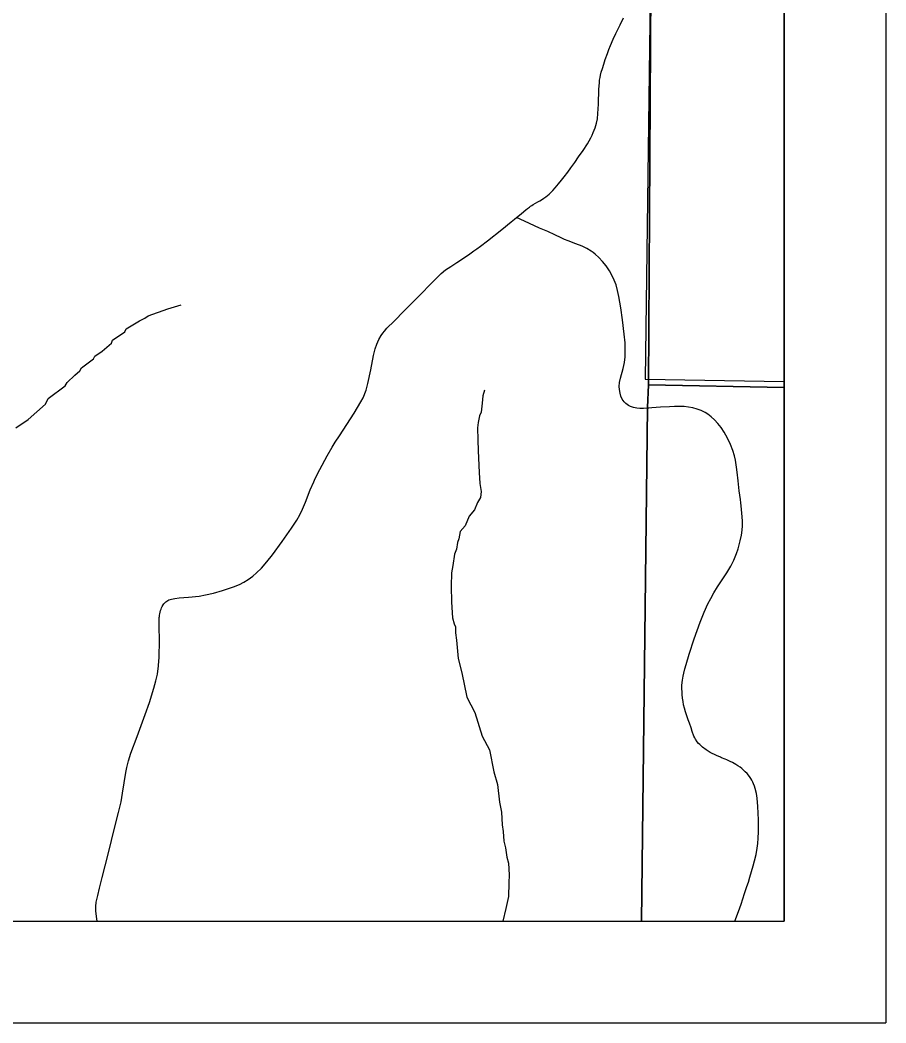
# Model space of a CAD drawing. Extents: x 0 to 34, y 0 to 22.
# Drawn here: x 8.15 to 9, y 14 to 14.985 of the extents above; entities that cross this region are included whole.
import ezdxf

# ---------------------------------------------------------------- set-up
doc = ezdxf.new("R2010")
doc.units = 0
for name, color, linetype in [('Default', 7, 'Continuous'), ('GM_X_Minor_River', 7, 'Continuous'), ('GM_X_Rail_Line', 7, 'Continuous'), ('GM_X_Township_Road', 7, 'Continuous'), ('SH_Cut_Line', 7, 'Continuous'), ('SH_Data', 7, 'Continuous')]:
    doc.layers.add(name, color=color, linetype=linetype)

msp = doc.modelspace()

# ---------------------------------------------------------------- linework, layer by layer
at = {"layer": 'Default'}
msp.add_lwpolyline([(8.9, 14.62991), (8.9, 15.60965), (8.7763, 15.60923), (8.76359, 14.63219)], close=True, dxfattribs=at)
at = {"layer": 'GM_X_Minor_River'}
for points in [[(8.14573, 14.58456), (8.15773, 14.59273), (8.17494, 14.60781), (8.1775, 14.61317), (8.19437, 14.6256), (8.19621, 14.62904), (8.20368, 14.636), (8.20854, 14.64026), (8.21038, 14.64333), (8.222, 14.65225), (8.22347, 14.65493), (8.2306, 14.6596), (8.23957, 14.66772), (8.24066, 14.6704), (8.25267, 14.67856), (8.25414, 14.68163), (8.26729, 14.68943), (8.27255, 14.69218), (8.27555, 14.6945), (8.29517, 14.70127), (8.30801, 14.70527)], [(8.60594, 14.62145), (8.60415, 14.61572), (8.60351, 14.6085), (8.60253, 14.59974), (8.60107, 14.5963), (8.59966, 14.58982), (8.59899, 14.58449), (8.5992, 14.57272), (8.59977, 14.56171), (8.60052, 14.54044), (8.60146, 14.52982), (8.60274, 14.52186), (8.60207, 14.51615), (8.59912, 14.51117), (8.59621, 14.50391), (8.591, 14.49774), (8.587, 14.48818), (8.58215, 14.48279), (8.58076, 14.47555), (8.57931, 14.47172), (8.57828, 14.46525), (8.57647, 14.46028), (8.57476, 14.44924), (8.57337, 14.442), (8.57321, 14.42908), (8.57349, 14.41313), (8.57451, 14.39795), (8.57613, 14.39189), (8.57733, 14.38887), (8.57742, 14.38317), (8.57831, 14.37597), (8.58014, 14.35776), (8.5838, 14.34377), (8.58839, 14.3199), (8.59624, 14.30483), (8.60348, 14.28177), (8.61092, 14.26821), (8.6151, 14.24662), (8.61873, 14.23414), (8.62055, 14.21669), (8.62262, 14.20685), (8.62321, 14.1947), (8.62409, 14.18788), (8.62501, 14.17839), (8.62664, 14.17196), (8.62793, 14.16286), (8.62956, 14.15681), (8.63013, 14.14542), (8.62989, 14.13744), (8.62937, 14.12413), (8.62691, 14.11231), (8.62398, 14.1)]]:
    msp.add_lwpolyline(points, dxfattribs=at)
at = {"layer": 'GM_X_Rail_Line'}
for points in [[(5.98235, 16.64357), (7.14905, 16.62831), (7.68139, 16.62243), (7.73757, 16.62196), (7.73771, 16.16629), (7.74456, 16.13727), (7.75385, 15.99541), (7.75595, 15.93419), (7.75258, 15.91814), (7.74339, 15.89199), (7.7355, 15.61045), (7.83922, 15.60962), (8.36905, 15.61079), (8.77082, 15.6025), (8.77002, 15.18346), (8.76701, 14.62654), (8.9, 14.62403), (8.9, 20.9)], [(4.57815, 14.1), (8.75996, 14.1), (8.766, 14.60425), (8.76701, 14.62654), (8.77002, 15.18346), (8.77082, 15.6025), (8.36905, 15.61079), (7.83922, 15.60962), (7.7355, 15.61045), (7.74339, 15.89199), (7.75258, 15.91814), (7.75595, 15.93419), (7.75385, 15.99541), (7.74456, 16.13727), (7.73771, 16.16629), (7.73757, 16.62196), (7.68139, 16.62243), (7.14905, 16.62831), (5.98235, 16.64357)]]:
    msp.add_lwpolyline(points, dxfattribs=at)
msp.add_lwpolyline([(8.75996, 14.1), (8.9, 14.1), (8.9, 14.62403), (8.76701, 14.62654), (8.766, 14.60425)], close=True, dxfattribs=at)
at = {"layer": 'GM_X_Township_Road'}
for points in [[(8.63735, 14.79088), (8.63905, 14.79226), (8.64186, 14.79464), (8.64446, 14.79685), (8.6465, 14.79858), (8.64798, 14.79978), (8.64992, 14.80121), (8.65115, 14.80212), (8.6523, 14.8029), (8.65382, 14.80384), (8.65583, 14.80495), (8.65814, 14.80627), (8.66027, 14.80746), (8.662, 14.80848), (8.66414, 14.80984), (8.66609, 14.8113), (8.66767, 14.81251), (8.66944, 14.81407), (8.67112, 14.81568), (8.67296, 14.81755), (8.67519, 14.82004), (8.67867, 14.8241), (8.68152, 14.8276), (8.68409, 14.8309), (8.68765, 14.83545), (8.69081, 14.83984), (8.69459, 14.84507), (8.69829, 14.85052), (8.70264, 14.85691), (8.70685, 14.86346), (8.70869, 14.8664), (8.71028, 14.86937), (8.71161, 14.87178), (8.71273, 14.87439), (8.71454, 14.87902), (8.71594, 14.88379), (8.71677, 14.88805), (8.71731, 14.89299), (8.7177, 14.9023), (8.71816, 14.91712), (8.71863, 14.9234), (8.71891, 14.92591), (8.71932, 14.92846), (8.71981, 14.93068), (8.72055, 14.93373), (8.7217, 14.93742), (8.72293, 14.94151), (8.72449, 14.9463), (8.72656, 14.95207), (8.72795, 14.95583), (8.72967, 14.96003), (8.7323, 14.96627), (8.73488, 14.97154), (8.73896, 14.98025), (8.74243, 14.98719)], [(8.22555, 14.1), (8.22485, 14.10456), (8.2244, 14.11006), (8.22435, 14.11433), (8.22481, 14.11856), (8.22615, 14.1251), (8.22789, 14.13222), (8.23065, 14.14297), (8.23359, 14.15436), (8.23669, 14.16702), (8.23969, 14.17908), (8.24205, 14.18873), (8.24665, 14.20675), (8.24913, 14.21699), (8.25065, 14.22554), (8.25368, 14.24583), (8.25461, 14.25071), (8.25629, 14.25733), (8.25874, 14.26501), (8.26483, 14.28131), (8.27282, 14.30286), (8.27688, 14.3146), (8.28138, 14.3288), (8.28334, 14.33599), (8.28473, 14.34267), (8.28586, 14.35066), (8.28622, 14.35561), (8.28635, 14.3587), (8.28656, 14.36303), (8.28672, 14.37171), (8.28645, 14.39331), (8.28649, 14.39597), (8.28666, 14.39825), (8.28674, 14.3993), (8.28687, 14.40042), (8.28711, 14.40193), (8.28744, 14.40345), (8.28787, 14.40495), (8.28835, 14.40646), (8.28888, 14.40777), (8.2896, 14.40913), (8.29042, 14.41056), (8.29116, 14.41168), (8.29209, 14.41274), (8.29293, 14.41356), (8.2939, 14.4143), (8.2949, 14.41493), (8.29605, 14.4155), (8.2972, 14.41591), (8.29877, 14.41632), (8.30181, 14.41693), (8.30611, 14.41741), (8.31539, 14.41823), (8.32591, 14.41921), (8.33202, 14.42028), (8.33988, 14.42212), (8.34882, 14.42477), (8.35947, 14.42818), (8.36523, 14.43049), (8.36967, 14.43273), (8.3739, 14.43535), (8.37839, 14.43867), (8.38214, 14.44193), (8.38696, 14.44677), (8.39228, 14.45285), (8.39762, 14.45971), (8.4071, 14.47278), (8.41642, 14.48595), (8.42154, 14.49372), (8.42463, 14.49909), (8.42732, 14.50466), (8.43017, 14.51148), (8.43483, 14.5235), (8.43827, 14.53137), (8.43977, 14.53473), (8.44413, 14.54354), (8.45152, 14.55701), (8.45646, 14.56556), (8.45943, 14.57024), (8.46347, 14.57648), (8.4778, 14.59899), (8.48458, 14.61011), (8.48673, 14.61388), (8.4897, 14.62135), (8.4915, 14.62793), (8.49432, 14.6413), (8.49693, 14.65535), (8.49859, 14.66198), (8.50017, 14.6667), (8.50215, 14.67125), (8.50432, 14.67502), (8.50611, 14.67753), (8.5077, 14.67942), (8.51013, 14.68221), (8.51709, 14.68929), (8.52716, 14.69941), (8.53854, 14.71087), (8.54595, 14.71838), (8.55027, 14.72285), (8.55666, 14.72958), (8.56061, 14.7335), (8.56335, 14.736), (8.56769, 14.73947), (8.57275, 14.74302), (8.57871, 14.74689), (8.58417, 14.75044), (8.59137, 14.75531), (8.59542, 14.75818), (8.59844, 14.76035), (8.60193, 14.76292), (8.60879, 14.76822), (8.62285, 14.77936), (8.63212, 14.78667), (8.63545, 14.78934), (8.63735, 14.79088)], [(8.76719, 14.6038), (8.7662, 14.60372), (8.76212, 14.60339), (8.75839, 14.60335), (8.7553, 14.60364), (8.75226, 14.60429), (8.74933, 14.60533), (8.74713, 14.60646), (8.74466, 14.60831), (8.74295, 14.6101), (8.74118, 14.61265), (8.73983, 14.61543), (8.73893, 14.61838), (8.73832, 14.62204), (8.73821, 14.62513), (8.73856, 14.62883), (8.73947, 14.63307), (8.74199, 14.64267), (8.74318, 14.64875), (8.74384, 14.65427), (8.74412, 14.66045), (8.74393, 14.66786), (8.74317, 14.67648), (8.74141, 14.69059), (8.73966, 14.70224), (8.73791, 14.71328), (8.7366, 14.71935), (8.73504, 14.72472), (8.73329, 14.72936), (8.7312, 14.73387), (8.72845, 14.73873), (8.72534, 14.74338), (8.72188, 14.74775), (8.71807, 14.75181), (8.71439, 14.7551), (8.71246, 14.75663), (8.71045, 14.75808), (8.70622, 14.76066), (8.70181, 14.76284), (8.69554, 14.7653), (8.68796, 14.76802), (8.68451, 14.7694), (8.68111, 14.77092), (8.67478, 14.77396), (8.66793, 14.77713), (8.66005, 14.78067), (8.64502, 14.78743), (8.63735, 14.79088)], [(8.85173, 14.1), (8.85337, 14.10427), (8.85655, 14.11301), (8.85775, 14.11654), (8.85957, 14.12185), (8.86124, 14.12709), (8.8636, 14.13414), (8.86491, 14.13838), (8.86631, 14.14306), (8.86812, 14.14865), (8.86968, 14.1544), (8.87107, 14.15926), (8.87247, 14.16534), (8.8736, 14.1717), (8.87428, 14.17619), (8.87463, 14.18156), (8.87494, 14.18776), (8.87499, 14.19334), (8.87496, 14.19956), (8.87435, 14.21258), (8.87364, 14.2206), (8.8728, 14.22549), (8.87153, 14.2303), (8.87083, 14.23266), (8.86989, 14.23498), (8.86918, 14.23652), (8.86832, 14.23836), (8.86721, 14.24014), (8.86601, 14.24204), (8.86367, 14.24493), (8.86195, 14.24672), (8.86012, 14.2484), (8.85858, 14.24976), (8.85673, 14.25111), (8.85472, 14.25255), (8.85261, 14.25384), (8.84935, 14.25562), (8.84711, 14.25668), (8.84381, 14.25829), (8.84213, 14.25902), (8.83871, 14.26041), (8.83758, 14.26087), (8.83366, 14.26257), (8.8276, 14.26562), (8.82336, 14.26818), (8.81987, 14.27078), (8.81714, 14.27331), (8.81592, 14.27458), (8.81473, 14.27615), (8.81307, 14.27876), (8.8123, 14.28009), (8.81156, 14.28157), (8.80984, 14.28615), (8.80864, 14.28966), (8.80699, 14.29432), (8.80577, 14.29781), (8.80424, 14.3025), (8.8033, 14.30543), (8.80238, 14.30902), (8.80138, 14.31255), (8.80079, 14.31552), (8.8003, 14.31881), (8.79997, 14.32243), (8.79981, 14.3253), (8.7997, 14.32823), (8.79974, 14.33188), (8.8003, 14.33679), (8.80098, 14.34045), (8.80167, 14.34348), (8.8027, 14.3477), (8.80385, 14.35189), (8.80682, 14.36202), (8.81189, 14.37736), (8.81778, 14.39372), (8.82171, 14.40352), (8.82527, 14.41145), (8.82805, 14.41699), (8.83109, 14.4224), (8.8347, 14.42817), (8.84387, 14.44213), (8.84765, 14.44852), (8.85071, 14.45463), (8.85329, 14.46095), (8.85487, 14.46565), (8.85701, 14.47345), (8.85824, 14.47889), (8.85894, 14.4838), (8.85923, 14.48812), (8.85918, 14.49308), (8.85869, 14.50052), (8.85797, 14.50788), (8.85759, 14.51092), (8.85722, 14.51398), (8.85605, 14.52257), (8.85477, 14.53239), (8.85387, 14.54099), (8.85329, 14.5459), (8.85225, 14.55259), (8.85138, 14.55689), (8.84976, 14.56224), (8.84754, 14.56804), (8.84461, 14.57421), (8.84127, 14.58017), (8.8382, 14.58484), (8.83513, 14.58876), (8.83176, 14.59241), (8.82852, 14.5953), (8.82502, 14.59787), (8.82237, 14.59948), (8.81847, 14.60139), (8.81468, 14.6029), (8.81041, 14.60413), (8.80613, 14.60487), (8.80178, 14.60536), (8.79734, 14.60535), (8.79241, 14.60533), (8.78747, 14.60501), (8.77882, 14.60459), (8.77016, 14.60404), (8.76719, 14.6038)]]:
    msp.add_lwpolyline(points, dxfattribs=at)
at = {"layer": 'SH_Cut_Line'}
for points in [[(5.98235, 16.64357), (7.14905, 16.62831), (7.68139, 16.62243), (7.73757, 16.62196), (7.73771, 16.16629), (7.74456, 16.13727), (7.75385, 15.99541), (7.75595, 15.93419), (7.75258, 15.91814), (7.74339, 15.89199), (7.7355, 15.61045), (7.83922, 15.60962), (8.36905, 15.61079), (8.77082, 15.6025), (8.77002, 15.18346), (8.76701, 14.62654), (8.9, 14.62403), (8.9, 20.9)], [(4.57815, 14.1), (8.9, 14.1), (8.9, 14.62403), (8.76701, 14.62654), (8.77002, 15.18346), (8.77082, 15.6025), (8.36905, 15.61079), (7.83922, 15.60962), (7.7355, 15.61045), (7.74339, 15.89199), (7.75258, 15.91814), (7.75595, 15.93419), (7.75385, 15.99541), (7.74456, 16.13727), (7.73771, 16.16629), (7.73757, 16.62196), (7.68139, 16.62243), (7.14905, 16.62831), (5.98235, 16.64357)]]:
    msp.add_lwpolyline(points, dxfattribs=at)
at = {"layer": 'SH_Data'}
for p, q in [((9, 21), (9, 14)), ((8.9, 20.9), (8.9, 14.1)), ((2.1, 14.1), (8.9, 14.1)), ((2, 14), (9, 14))]:
    msp.add_line(p, q, dxfattribs=at)

doc.saveas('drawing.dxf')
